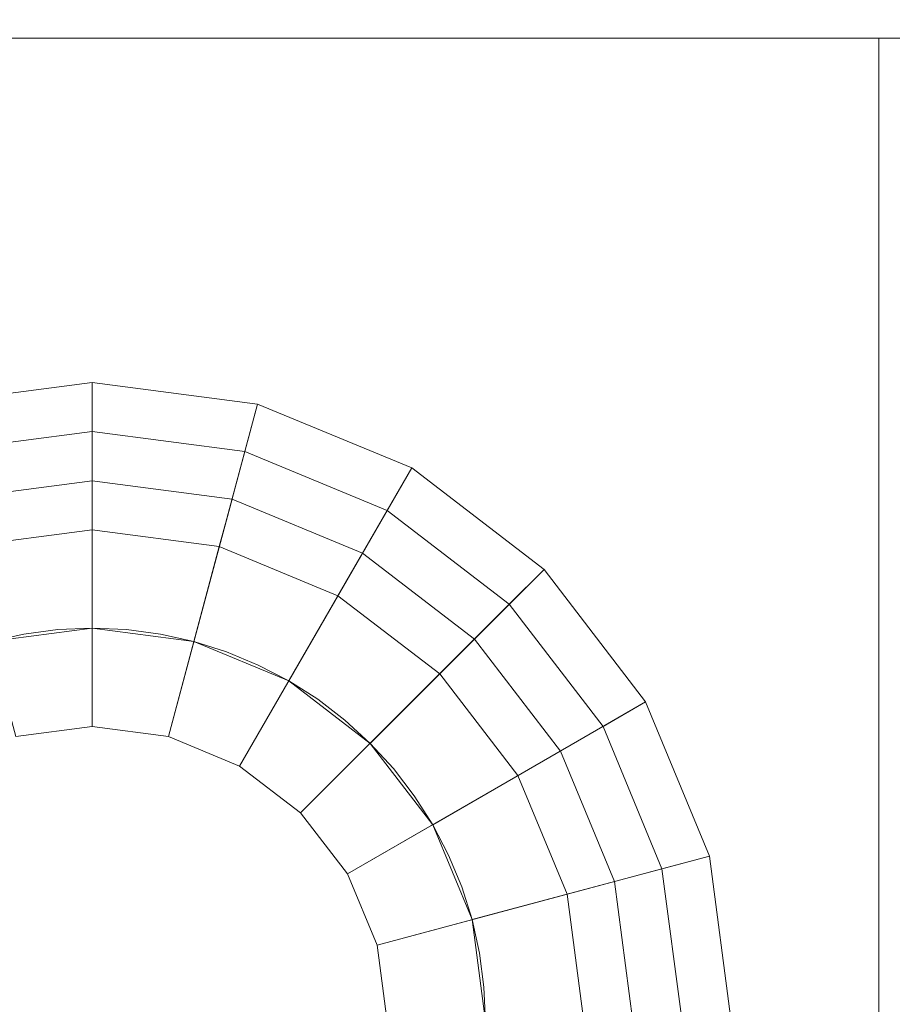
# Model space of a CAD drawing. Header units: inches. Extents: x -412 to -304, y -62 to 18.
# Tile 463 of 656: x -356.389 to -356.04, y -21.835 to -21.441. Entities that reach past the tile are written whole.
import ezdxf

# ---------------------------------------------------------------- set-up
doc = ezdxf.new("R2010")
doc.units = ezdxf.units.IN
doc.header["$LTSCALE"] = 32
doc.header["$MEASUREMENT"] = 0
doc.linetypes.add('Dash Style-1', pattern=[0.083328, 0.041656, -0.041672])
for name, color, linetype, lineweight in [('Black', 7, 'Continuous', 18), ('DashLineFill', 7, 'Dash Style-1', 13), ('Drawing', 7, 'Continuous', 18), ('Metal_HtAdjMech', 7, 'Continuous', 18), ('None', 7, 'Continuous', 18), ('SolidLine', 7, 'Continuous', 15), ('Wood_1-H', 7, 'Continuous', 13)]:
    doc.layers.add(name, color=color, linetype=linetype, lineweight=lineweight)

# ---------------------------------------------------------------- blocks, each defined once
blk = doc.blocks.new('Group-20')
at = {"layer": 'Black'}
for points in [[(-34.54794, 16.53613, 28.9791), (34.54794, 16.53613, 28.9791), (34.54794, -16.53613, 28.9791), (-34.54794, -16.53613, 28.9791)], [(-34.54794, 16.53613, 27.70079), (34.54794, 16.53613, 27.70079), (34.54794, -16.53613, 27.70079), (-34.54794, -16.53613, 27.70079)]]:
    blk.add_3dface(points, dxfattribs=at)
at = {"layer": 'Wood_1-H'}
for points in [[(-35.96494, 17.95313, 28.99879), (35.96494, 17.95313, 28.99879), (35.96494, -17.95313, 28.99879), (-35.96494, -17.95313, 28.99879)], [(-35.96494, 17.95313, 28.9791), (35.96494, 17.95313, 28.9791), (35.96494, -17.95313, 28.9791), (-35.96494, -17.95313, 28.9791)]]:
    blk.add_3dface(points, dxfattribs=at)
blk = doc.blocks.new('MpHtAdjTrough-1095 (3D)')
at = {"layer": 'Black'}
for points in [[(-17.3622, -4.05467, -1.5537), (17.3622, -4.05467, -1.5537), (17.3622, 2.5995, -3.97562), (-17.3622, 2.5995, -3.97562)], [(-17.3622, 2.59168, -4.03646), (17.3622, 2.59168, -4.03646), (17.3622, -4.07513, -1.60994), (-17.3622, -4.07513, -1.60994)]]:
    blk.add_3dface(points, dxfattribs=at)
blk = doc.blocks.new('TEK04-FrameB (3D)')
at = {"layer": 'Black'}
for points in [[(19.28416, -0.63864, 11.61417), (19.35039, -0.62992, 11.61417), (19.35039, -0.72835, 11.61417), (19.30963, -0.73371, 11.61417)], [(19.28416, -0.63864, 11.67323), (19.35039, -0.62992, 11.67323), (19.35039, -0.62992, 11.61417), (19.28416, -0.63864, 11.61417)], [(19.28926, -0.65766, 11.69291), (19.35039, -0.64961, 11.69291), (19.35039, -0.62992, 11.67323), (19.28416, -0.63864, 11.67323)], [(19.22244, -0.66421, 11.61417), (19.28416, -0.63864, 11.61417), (19.30963, -0.73371, 11.61417), (19.27165, -0.74944, 11.61417)], [(19.22244, -0.66421, 11.67323), (19.28416, -0.63864, 11.67323), (19.28416, -0.63864, 11.61417), (19.22244, -0.66421, 11.61417)], [(19.23228, -0.68125, 11.69291), (19.28926, -0.65766, 11.69291), (19.28416, -0.63864, 11.67323), (19.22244, -0.66421, 11.67323)], [(19.31982, -0.77174, 11.69291), (19.35039, -0.76772, 11.69291), (19.35039, -0.64961, 11.69291), (19.28926, -0.65766, 11.69291)], [(19.29134, -0.78354, 11.69291), (19.31982, -0.77174, 11.69291), (19.28926, -0.65766, 11.69291), (19.23228, -0.68125, 11.69291)], [(19.16944, -0.70487, 11.61417), (19.22244, -0.66421, 11.61417), (19.27165, -0.74944, 11.61417), (19.23904, -0.77447, 11.61417)], [(19.16944, -0.70487, 11.67323), (19.22244, -0.66421, 11.67323), (19.22244, -0.66421, 11.61417), (19.16944, -0.70487, 11.61417)], [(19.18336, -0.71879, 11.69291), (19.23228, -0.68125, 11.69291), (19.22244, -0.66421, 11.67323), (19.16944, -0.70487, 11.67323)], [(19.29435, -0.67667, 11.47638), (19.35039, -0.66929, 11.47638), (19.35039, -0.68898, 11.45669), (19.29945, -0.69568, 11.45669)], [(19.29435, -0.67667, 11.53543), (19.35039, -0.66929, 11.53543), (19.35039, -0.66929, 11.47638), (19.29435, -0.67667, 11.47638)], [(19.30963, -0.73371, 11.53543), (19.35039, -0.72835, 11.53543), (19.35039, -0.66929, 11.53543), (19.29435, -0.67667, 11.53543)], [(19.24213, -0.6983, 11.47638), (19.29435, -0.67667, 11.47638), (19.29945, -0.69568, 11.45669), (19.25197, -0.71535, 11.45669)], [(19.24213, -0.6983, 11.53543), (19.29435, -0.67667, 11.53543), (19.29435, -0.67667, 11.47638), (19.24213, -0.6983, 11.47638)], [(19.27165, -0.74944, 11.53543), (19.30963, -0.73371, 11.53543), (19.29435, -0.67667, 11.53543), (19.24213, -0.6983, 11.53543)], [(19.26688, -0.80231, 11.69291), (19.29134, -0.78354, 11.69291), (19.23228, -0.68125, 11.69291), (19.18336, -0.71879, 11.69291)], [(19.29945, -0.69568, 11.45669), (19.35039, -0.68898, 11.45669), (19.35039, -0.76772, 11.45669), (19.31982, -0.77174, 11.45669)], [(19.25197, -0.71535, 11.45669), (19.29945, -0.69568, 11.45669), (19.31982, -0.77174, 11.45669), (19.29134, -0.78354, 11.45669)], [(19.19728, -0.73271, 11.47638), (19.24213, -0.6983, 11.47638), (19.25197, -0.71535, 11.45669), (19.2112, -0.74663, 11.45669)], [(19.19728, -0.73271, 11.53543), (19.24213, -0.6983, 11.53543), (19.24213, -0.6983, 11.47638), (19.19728, -0.73271, 11.47638)], [(19.23904, -0.77447, 11.53543), (19.27165, -0.74944, 11.53543), (19.24213, -0.6983, 11.53543), (19.19728, -0.73271, 11.53543)], [(19.12877, -0.75787, 11.61417), (19.16944, -0.70487, 11.61417), (19.23904, -0.77447, 11.61417), (19.21401, -0.80709, 11.61417)], [(19.12877, -0.75787, 11.67323), (19.16944, -0.70487, 11.67323), (19.16944, -0.70487, 11.61417), (19.12877, -0.75787, 11.61417)], [(19.14582, -0.76772, 11.69291), (19.18336, -0.71879, 11.69291), (19.16944, -0.70487, 11.67323), (19.12877, -0.75787, 11.67323)], [(19.2112, -0.74663, 11.45669), (19.25197, -0.71535, 11.45669), (19.29134, -0.78354, 11.45669), (19.26688, -0.80231, 11.45669)], [(19.24811, -0.82677, 11.69291), (19.26688, -0.80231, 11.69291), (19.18336, -0.71879, 11.69291), (19.14582, -0.76772, 11.69291)], [(19.30963, -0.73371, 11.61417), (19.35039, -0.72835, 11.61417), (19.35039, -0.72835, 11.53543), (19.30963, -0.73371, 11.53543)], [(19.16287, -0.77756, 11.47638), (19.19728, -0.73271, 11.47638), (19.2112, -0.74663, 11.45669), (19.17992, -0.7874, 11.45669)], [(19.16287, -0.77756, 11.53543), (19.19728, -0.73271, 11.53543), (19.19728, -0.73271, 11.47638), (19.16287, -0.77756, 11.47638)], [(19.21401, -0.80709, 11.53543), (19.23904, -0.77447, 11.53543), (19.19728, -0.73271, 11.53543), (19.16287, -0.77756, 11.53543)], [(19.27165, -0.74944, 11.61417), (19.30963, -0.73371, 11.61417), (19.30963, -0.73371, 11.53543), (19.27165, -0.74944, 11.53543)], [(19.17992, -0.7874, 11.45669), (19.2112, -0.74663, 11.45669), (19.26688, -0.80231, 11.45669), (19.24811, -0.82677, 11.45669)], [(19.23904, -0.77447, 11.61417), (19.27165, -0.74944, 11.61417), (19.27165, -0.74944, 11.53543), (19.23904, -0.77447, 11.53543)], [(19.10321, -0.81959, 11.61417), (19.12877, -0.75787, 11.61417), (19.21401, -0.80709, 11.61417), (19.19828, -0.84507, 11.61417)], [(19.10321, -0.81959, 11.67323), (19.12877, -0.75787, 11.67323), (19.12877, -0.75787, 11.61417), (19.10321, -0.81959, 11.61417)], [(19.12222, -0.82469, 11.69291), (19.14582, -0.76772, 11.69291), (19.12877, -0.75787, 11.67323), (19.10321, -0.81959, 11.67323)], [(19.23631, -0.85526, 11.69291), (19.24811, -0.82677, 11.69291), (19.14582, -0.76772, 11.69291), (19.12222, -0.82469, 11.69291)], [(19.31982, -0.77174, 11.45669), (19.35039, -0.76772, 11.45669), (19.35039, -0.76772, 11.69291), (19.31982, -0.77174, 11.69291)], [(19.29134, -0.78354, 11.45669), (19.31982, -0.77174, 11.45669), (19.31982, -0.77174, 11.69291), (19.29134, -0.78354, 11.69291)], [(19.21401, -0.80709, 11.61417), (19.23904, -0.77447, 11.61417), (19.23904, -0.77447, 11.53543), (19.21401, -0.80709, 11.53543)], [(19.14124, -0.82978, 11.47638), (19.16287, -0.77756, 11.47638), (19.17992, -0.7874, 11.45669), (19.16025, -0.83488, 11.45669)], [(19.14124, -0.82978, 11.53543), (19.16287, -0.77756, 11.53543), (19.16287, -0.77756, 11.47638), (19.14124, -0.82978, 11.47638)], [(19.19828, -0.84507, 11.53543), (19.21401, -0.80709, 11.53543), (19.16287, -0.77756, 11.53543), (19.14124, -0.82978, 11.53543)], [(19.26688, -0.80231, 11.45669), (19.29134, -0.78354, 11.45669), (19.29134, -0.78354, 11.69291), (19.26688, -0.80231, 11.69291)], [(19.16025, -0.83488, 11.45669), (19.17992, -0.7874, 11.45669), (19.24811, -0.82677, 11.45669), (19.23631, -0.85526, 11.45669)], [(19.24811, -0.82677, 11.45669), (19.26688, -0.80231, 11.45669), (19.26688, -0.80231, 11.69291), (19.24811, -0.82677, 11.69291)], [(19.19828, -0.84507, 11.61417), (19.21401, -0.80709, 11.61417), (19.21401, -0.80709, 11.53543), (19.19828, -0.84507, 11.53543)], [(19.09449, -0.88583, 11.61417), (19.10321, -0.81959, 11.61417), (19.19828, -0.84507, 11.61417), (19.19291, -0.88583, 11.61417)], [(19.09449, -0.88583, 11.67323), (19.10321, -0.81959, 11.67323), (19.10321, -0.81959, 11.61417), (19.09449, -0.88583, 11.61417)], [(19.11417, -0.88583, 11.69291), (19.12222, -0.82469, 11.69291), (19.10321, -0.81959, 11.67323), (19.09449, -0.88583, 11.67323)], [(19.23228, -0.88583, 11.69291), (19.23631, -0.85526, 11.69291), (19.12222, -0.82469, 11.69291), (19.11417, -0.88583, 11.69291)], [(19.23631, -0.85526, 11.45669), (19.24811, -0.82677, 11.45669), (19.24811, -0.82677, 11.69291), (19.23631, -0.85526, 11.69291)], [(19.13386, -0.88583, 11.47638), (19.14124, -0.82978, 11.47638), (19.16025, -0.83488, 11.45669), (19.15354, -0.88583, 11.45669)], [(19.13386, -0.88583, 11.53543), (19.14124, -0.82978, 11.53543), (19.14124, -0.82978, 11.47638), (19.13386, -0.88583, 11.47638)], [(19.19291, -0.88583, 11.53543), (19.19828, -0.84507, 11.53543), (19.14124, -0.82978, 11.53543), (19.13386, -0.88583, 11.53543)], [(19.15354, -0.88583, 11.45669), (19.16025, -0.83488, 11.45669), (19.23631, -0.85526, 11.45669), (19.23228, -0.88583, 11.45669)], [(19.19291, -0.88583, 11.61417), (19.19828, -0.84507, 11.61417), (19.19828, -0.84507, 11.53543), (19.19291, -0.88583, 11.53543)], [(19.23228, -0.88583, 11.45669), (19.23631, -0.85526, 11.45669), (19.23631, -0.85526, 11.69291), (19.23228, -0.88583, 11.69291)], [(19.09449, -0.88583, 11.61417), (19.19291, -0.88583, 11.61417), (19.19291, -0.88583, 11.61417)], [(19.10321, -0.95206, 11.61417), (19.09449, -0.88583, 11.61417), (19.19291, -0.88583, 11.61417), (19.19828, -0.92659, 11.61417)], [(19.09449, -0.88583, 11.67323), (19.09449, -0.88583, 11.61417), (19.09449, -0.88583, 11.61417)], [(19.10321, -0.95206, 11.67323), (19.09449, -0.88583, 11.67323), (19.09449, -0.88583, 11.61417), (19.10321, -0.95206, 11.61417)], [(19.11417, -0.88583, 11.69291), (19.09449, -0.88583, 11.67323), (19.09449, -0.88583, 11.67323)], [(19.12222, -0.94697, 11.69291), (19.11417, -0.88583, 11.69291), (19.09449, -0.88583, 11.67323), (19.10321, -0.95206, 11.67323)], [(19.23228, -0.88583, 11.69291), (19.11417, -0.88583, 11.69291), (19.11417, -0.88583, 11.69291)], [(19.23631, -0.9164, 11.69291), (19.23228, -0.88583, 11.69291), (19.11417, -0.88583, 11.69291), (19.12222, -0.94697, 11.69291)], [(19.13386, -0.88583, 11.47638), (19.15354, -0.88583, 11.45669), (19.15354, -0.88583, 11.45669)], [(19.14124, -0.94187, 11.47638), (19.13386, -0.88583, 11.47638), (19.15354, -0.88583, 11.45669), (19.16025, -0.93678, 11.45669)], [(19.13386, -0.88583, 11.53543), (19.13386, -0.88583, 11.47638), (19.13386, -0.88583, 11.47638)], [(19.14124, -0.94187, 11.53543), (19.13386, -0.88583, 11.53543), (19.13386, -0.88583, 11.47638), (19.14124, -0.94187, 11.47638)], [(19.19291, -0.88583, 11.53543), (19.13386, -0.88583, 11.53543), (19.13386, -0.88583, 11.53543)], [(19.19828, -0.92659, 11.53543), (19.19291, -0.88583, 11.53543), (19.13386, -0.88583, 11.53543), (19.14124, -0.94187, 11.53543)], [(19.15354, -0.88583, 11.45669), (19.23228, -0.88583, 11.45669), (19.23228, -0.88583, 11.45669)], [(19.15354, -0.88583, 11.45669), (19.15354, -0.88583, 11.45669), (19.23228, -0.88583, 11.45669)], [(19.16025, -0.93678, 11.45669), (19.15354, -0.88583, 11.45669), (19.23228, -0.88583, 11.45669), (19.23631, -0.9164, 11.45669)], [(19.19291, -0.88583, 11.61417), (19.19291, -0.88583, 11.53543), (19.19291, -0.88583, 11.53543)], [(19.19828, -0.92659, 11.61417), (19.19291, -0.88583, 11.61417), (19.19291, -0.88583, 11.53543), (19.19828, -0.92659, 11.53543)], [(19.23228, -0.88583, 11.45669), (19.23228, -0.88583, 11.69291), (19.23228, -0.88583, 11.69291)], [(19.23631, -0.9164, 11.45669), (19.23228, -0.88583, 11.45669), (19.23228, -0.88583, 11.69291), (19.23631, -0.9164, 11.69291)]]:
    blk.add_3dface(points, dxfattribs=at)
at = {"layer": 'Metal_HtAdjMech'}
for points, invisible_edges in [([(19.74409, -0.37402, 11.61417), (18.95669, -0.37402, 11.61417), (19.33667, -0.72895, 11.61417), (19.35039, -0.72835, 11.61417)], 11), ([(18.95669, -0.37402, 11.61417), (19.32305, -0.73074, 11.61417), (19.33667, -0.72895, 11.61417)], 9), ([(18.95669, -0.37402, 11.61417), (19.29653, -0.73784, 11.61417), (19.30963, -0.73371, 11.61417)], 9), ([(18.95669, -0.37402, 11.61417), (19.28384, -0.7431, 11.61417), (19.29653, -0.73784, 11.61417)], 9), ([(19.30963, -0.73371, 11.61417), (19.32305, -0.73074, 11.61417), (18.95669, -0.37402, 11.61417)], 10), ([(18.95669, -0.37402, 11.61417), (19.26007, -0.75683, 11.61417), (19.27165, -0.74944, 11.61417)], 9), ([(19.27165, -0.74944, 11.61417), (19.28384, -0.7431, 11.61417), (18.95669, -0.37402, 11.61417)], 10), ([(18.95669, -0.37402, 11.61417), (19.23904, -0.77447, 11.61417), (19.24917, -0.76519, 11.61417)], 9), ([(19.24917, -0.76519, 11.61417), (19.26007, -0.75683, 11.61417), (18.95669, -0.37402, 11.61417)], 10), ([(18.95669, -0.37402, 11.61417), (19.22139, -0.7955, 11.61417), (19.22976, -0.7846, 11.61417)], 9), ([(19.22976, -0.7846, 11.61417), (19.23904, -0.77447, 11.61417), (18.95669, -0.37402, 11.61417)], 10), ([(18.95669, -0.37402, 11.61417), (19.20767, -0.81927, 11.61417), (19.21401, -0.80709, 11.61417)], 9), ([(18.95669, -0.37402, 11.61417), (19.19531, -0.85848, 11.61417), (19.19828, -0.84507, 11.61417)], 9), ([(18.95669, -0.37402, 11.61417), (19.20241, -0.93969, 11.61417), (19.19828, -0.92659, 11.61417)], 9), ([(19.21401, -0.80709, 11.61417), (19.22139, -0.7955, 11.61417), (18.95669, -0.37402, 11.61417)], 10), ([(18.95669, -0.37402, 11.61417), (19.19351, -0.8721, 11.61417), (19.19531, -0.85848, 11.61417)], 9), ([(19.19828, -0.92659, 11.61417), (19.19531, -0.91317, 11.61417), (18.95669, -0.37402, 11.61417)], 10), ([(19.19828, -0.84507, 11.61417), (19.20241, -0.83197, 11.61417), (18.95669, -0.37402, 11.61417)], 10), ([(18.95669, -0.37402, 11.61417), (19.2822, -1.81102, 11.61417), (19.20767, -0.95238, 11.61417), (19.20241, -0.93969, 11.61417)], 11), ([(19.19531, -0.91317, 11.61417), (19.19351, -0.89955, 11.61417), (18.95669, -0.37402, 11.61417)], 10), ([(19.20241, -0.83197, 11.61417), (19.20767, -0.81927, 11.61417), (18.95669, -0.37402, 11.61417)], 10), ([(18.95669, -0.37402, 11.61417), (19.19351, -0.89955, 11.61417), (19.19291, -0.88583, 11.61417)], 9), ([(19.19291, -0.88583, 11.61417), (19.19351, -0.8721, 11.61417), (18.95669, -0.37402, 11.61417)], 10), ([(18.95669, -0.37402, 11.61417), (19.2764, -1.82346, 11.61417), (19.27903, -1.81712, 11.61417)], 9), ([(18.95669, -0.37402, 11.61417), (18.95669, -2.26378, 11.61417), (19.27285, -1.83672, 11.61417), (19.27434, -1.83001, 11.61417)], 10), ([(19.27434, -1.83001, 11.61417), (19.2764, -1.82346, 11.61417), (18.95669, -0.37402, 11.61417)], 10), ([(19.27903, -1.81712, 11.61417), (19.2822, -1.81102, 11.61417), (18.95669, -0.37402, 11.61417)], 10), ([(18.95669, -2.26378, 11.53543), (18.95669, -2.26378, 11.61417), (18.95669, -0.37402, 11.61417), (18.95669, -0.38431, 11.61372)], 8), ([(18.95669, -0.38431, 11.61372), (18.95669, -0.39453, 11.61238), (18.95669, -2.26378, 11.53543)], 10), ([(18.95669, -0.39453, 11.61238), (18.95669, -0.40458, 11.61015), (18.95669, -2.26378, 11.53543)], 10), ([(18.95669, -0.40458, 11.61015), (18.95669, -0.41441, 11.60705), (18.95669, -2.26378, 11.53543)], 10), ([(18.95669, -2.26378, 11.53543), (18.95669, -0.41441, 11.60705), (18.95669, -0.42393, 11.60311)], 9), ([(18.95669, -0.57085, 11.53543), (18.95669, -0.42393, 11.60311), (18.95669, -0.43307, 11.59835)], 9), ([(18.95669, -0.42393, 11.60311), (18.95669, -0.57085, 11.53543), (18.95669, -2.26378, 11.53543)], 9), ([(18.95669, -0.43307, 11.59835), (18.95669, -0.44176, 11.59281), (18.95669, -0.57085, 11.53543)], 10), ([(18.95669, -0.57085, 11.53543), (18.95669, -0.44176, 11.59281), (18.95669, -0.44994, 11.58654)], 9), ([(18.95669, -0.57085, 11.53543), (18.95669, -0.44994, 11.58654), (18.95669, -0.45753, 11.57958)], 9), ([(18.95669, -0.45753, 11.57958), (18.95669, -0.46449, 11.57198), (18.95669, -0.57085, 11.53543)], 10), ([(18.95669, -0.57085, 11.53543), (18.95669, -0.46449, 11.57198), (18.95669, -0.47077, 11.56381)], 9), ([(18.95669, -0.47077, 11.56381), (18.95669, -0.4763, 11.55512), (18.95669, -0.57085, 11.53543)], 10), ([(18.95669, -0.57085, 11.53543), (18.95669, -0.4763, 11.55512), (18.95669, -0.48106, 11.54598)], 9), ([(18.95669, -0.48106, 11.54598), (18.95669, -0.485, 11.53646), (18.95669, -0.57085, 11.53543)], 10), ([(18.95669, -0.57085, 11.53543), (18.95669, -0.485, 11.53646), (18.95669, -0.4881, 11.52663)], 9), ([(18.95669, -0.4881, 11.52663), (18.95669, -0.49033, 11.51657), (18.95669, -0.57085, 11.53543)], 10), ([(18.95669, -0.57085, 11.53543), (18.95669, -0.49033, 11.51657), (18.95669, -0.49168, 11.50636)], 9), ([(18.95669, -0.57085, 11.53543), (18.95669, -0.49168, 11.50636), (18.95669, -0.49213, 11.49606)], 9), ([(18.95669, -0.49213, 11.49606), (18.95669, -0.49213, 11.33858), (18.95669, -0.57085, 11.33954), (18.95669, -0.57085, 11.53543)], 8), ([(18.95669, -0.57085, 11.33954), (18.95669, -0.49213, 11.33858), (19.14862, -0.49213, 11.33858)], 8), ([(19.14862, -0.49213, 11.33858), (19.74409, -0.49213, 11.33858), (19.74409, -0.57085, 11.33954), (18.95669, -0.57085, 11.33954)], 8), ([(18.95669, -0.57085, 11.53543), (19.32305, -0.73074, 11.53543), (19.30963, -0.73371, 11.53543)], 9), ([(19.35039, -0.72835, 11.53543), (19.33667, -0.72895, 11.53543), (18.95669, -0.57085, 11.53543), (19.74409, -0.57085, 11.53543)], 10), ([(19.30963, -0.73371, 11.53543), (19.29653, -0.73784, 11.53543), (18.95669, -0.57085, 11.53543)], 10), ([(19.33667, -0.72895, 11.53543), (19.32305, -0.73074, 11.53543), (18.95669, -0.57085, 11.53543)], 10), ([(18.95669, -0.57085, 11.53543), (19.28384, -0.7431, 11.53543), (19.27165, -0.74944, 11.53543)], 9), ([(18.95669, -0.57085, 11.53543), (19.26007, -0.75683, 11.53543), (19.24917, -0.76519, 11.53543)], 9), ([(19.29653, -0.73784, 11.53543), (19.28384, -0.7431, 11.53543), (18.95669, -0.57085, 11.53543)], 10), ([(18.95669, -0.57085, 11.53543), (19.23904, -0.77447, 11.53543), (19.22976, -0.7846, 11.53543)], 9), ([(19.27165, -0.74944, 11.53543), (19.26007, -0.75683, 11.53543), (18.95669, -0.57085, 11.53543)], 10), ([(19.24917, -0.76519, 11.53543), (19.23904, -0.77447, 11.53543), (18.95669, -0.57085, 11.53543)], 10), ([(18.95669, -0.57085, 11.53543), (19.20241, -0.83197, 11.53543), (19.19828, -0.84507, 11.53543)], 9), ([(19.19828, -0.84507, 11.53543), (19.19531, -0.85848, 11.53543), (18.95669, -0.57085, 11.53543)], 10), ([(18.95669, -0.57085, 11.53543), (19.22139, -0.7955, 11.53543), (19.21401, -0.80709, 11.53543)], 9), ([(18.95669, -0.57085, 11.53543), (19.19531, -0.91317, 11.53543), (19.19828, -0.92659, 11.53543)], 9), ([(18.95669, -0.57085, 11.53543), (19.20767, -0.81927, 11.53543), (19.20241, -0.83197, 11.53543)], 9), ([(19.22976, -0.7846, 11.53543), (19.22139, -0.7955, 11.53543), (18.95669, -0.57085, 11.53543)], 10), ([(18.95669, -0.57085, 11.53543), (19.19351, -0.89955, 11.53543), (19.19531, -0.91317, 11.53543)], 9), ([(19.21401, -0.80709, 11.53543), (19.20767, -0.81927, 11.53543), (18.95669, -0.57085, 11.53543)], 10), ([(19.19828, -0.92659, 11.53543), (19.20241, -0.93969, 11.53543), (19.2822, -1.81102, 11.53543), (18.95669, -0.57085, 11.53543)], 14), ([(19.19531, -0.85848, 11.53543), (19.19351, -0.8721, 11.53543), (18.95669, -0.57085, 11.53543)], 10), ([(18.95669, -2.26378, 11.53543), (18.95669, -0.57085, 11.53543), (19.2764, -1.82346, 11.53543), (19.27434, -1.83001, 11.53543)], 10), ([(18.95669, -0.57085, 11.53543), (19.2822, -1.81102, 11.53543), (19.27903, -1.81712, 11.53543)], 9), ([(19.27903, -1.81712, 11.53543), (19.2764, -1.82346, 11.53543), (18.95669, -0.57085, 11.53543)], 10), ([(18.95669, -0.57085, 11.53543), (19.19291, -0.88583, 11.53543), (19.19351, -0.89955, 11.53543)], 9), ([(19.19351, -0.8721, 11.53543), (19.19291, -0.88583, 11.53543), (18.95669, -0.57085, 11.53543)], 10), ([(19.33667, -0.72895, 11.53543), (19.33667, -0.72895, 11.61417), (19.32305, -0.73074, 11.61417), (19.32305, -0.73074, 11.53543)], 5), ([(19.35039, -0.72835, 11.53543), (19.35039, -0.72835, 11.61417), (19.33667, -0.72895, 11.61417), (19.33667, -0.72895, 11.53543)], 5), ([(19.32305, -0.73074, 11.53543), (19.32305, -0.73074, 11.61417), (19.30963, -0.73371, 11.61417), (19.30963, -0.73371, 11.53543)], 5), ([(19.30963, -0.73371, 11.53543), (19.30963, -0.73371, 11.61417), (19.29653, -0.73784, 11.61417), (19.29653, -0.73784, 11.53543)], 5), ([(19.29653, -0.73784, 11.53543), (19.29653, -0.73784, 11.61417), (19.28384, -0.7431, 11.61417), (19.28384, -0.7431, 11.53543)], 5), ([(19.28384, -0.7431, 11.53543), (19.28384, -0.7431, 11.61417), (19.27165, -0.74944, 11.61417), (19.27165, -0.74944, 11.53543)], 5), ([(19.27165, -0.74944, 11.53543), (19.27165, -0.74944, 11.61417), (19.26007, -0.75683, 11.61417), (19.26007, -0.75683, 11.53543)], 5), ([(19.26007, -0.75683, 11.53543), (19.26007, -0.75683, 11.61417), (19.24917, -0.76519, 11.61417), (19.24917, -0.76519, 11.53543)], 5), ([(19.24917, -0.76519, 11.53543), (19.24917, -0.76519, 11.61417), (19.23904, -0.77447, 11.61417), (19.23904, -0.77447, 11.53543)], 5), ([(19.23904, -0.77447, 11.53543), (19.23904, -0.77447, 11.61417), (19.22976, -0.7846, 11.61417), (19.22976, -0.7846, 11.53543)], 5), ([(19.22976, -0.7846, 11.53543), (19.22976, -0.7846, 11.61417), (19.22139, -0.7955, 11.61417), (19.22139, -0.7955, 11.53543)], 5), ([(19.22139, -0.7955, 11.53543), (19.22139, -0.7955, 11.61417), (19.21401, -0.80709, 11.61417), (19.21401, -0.80709, 11.53543)], 5), ([(19.21401, -0.80709, 11.53543), (19.21401, -0.80709, 11.61417), (19.20767, -0.81927, 11.61417), (19.20767, -0.81927, 11.53543)], 5), ([(19.20767, -0.81927, 11.53543), (19.20767, -0.81927, 11.61417), (19.20241, -0.83197, 11.61417), (19.20241, -0.83197, 11.53543)], 5), ([(19.20241, -0.83197, 11.53543), (19.20241, -0.83197, 11.61417), (19.19828, -0.84507, 11.61417), (19.19828, -0.84507, 11.53543)], 5), ([(19.19828, -0.84507, 11.53543), (19.19828, -0.84507, 11.61417), (19.19531, -0.85848, 11.61417), (19.19531, -0.85848, 11.53543)], 5), ([(19.19531, -0.85848, 11.53543), (19.19531, -0.85848, 11.61417), (19.19351, -0.8721, 11.61417), (19.19351, -0.8721, 11.53543)], 5), ([(19.19351, -0.8721, 11.53543), (19.19351, -0.8721, 11.61417), (19.19291, -0.88583, 11.61417), (19.19291, -0.88583, 11.53543)], 5), ([(19.19291, -0.88583, 11.53543), (19.19291, -0.88583, 11.61417), (19.19351, -0.89955, 11.61417), (19.19351, -0.89955, 11.53543)], 5), ([(19.19351, -0.89955, 11.53543), (19.19351, -0.89955, 11.61417), (19.19531, -0.91317, 11.61417), (19.19531, -0.91317, 11.53543)], 5), ([(19.19531, -0.91317, 11.53543), (19.19531, -0.91317, 11.61417), (19.19828, -0.92659, 11.61417), (19.19828, -0.92659, 11.53543)], 5)]:
    blk.add_3dface(points, dxfattribs=dict(at, invisible_edges=invisible_edges))
blk.add_3dface([(19.74409, -0.57085, 11.53543), (18.95669, -0.57085, 11.53543), (18.95669, -0.57085, 11.33954), (19.74409, -0.57085, 11.33954)], dxfattribs=at)
blk = doc.blocks.new('TEK04-Frame (3D)')
at = {"layer": 'DashLineFill', "color": 7, "transparency": 33554687}
blk.add_blockref('TEK04-FrameB (3D)', (-1.4565, 2.59843, -11.69291), dxfattribs=at)
blk = doc.blocks.new('Group-23')
at = {"layer": 'None'}
blk.add_blockref('Group-20', (0, 0), dxfattribs=at)
at = {"layer": 'SolidLine', "color": 7}
for name, p in [('MpHtAdjTrough-1095 (3D)', (0, 0, 27.70079)), ('TEK04-Frame (3D)', (-21.55512, 0, 27.70079))]:
    blk.add_blockref(name, p, dxfattribs=at)
blk = doc.blocks.new('MP Ht Adju Rect Table (3D)')
at = {"layer": 'None'}
blk.add_blockref('Group-23', (0, 0), dxfattribs=at)
at = {"layer": 'Drawing', "color": 0, "flags": 1}
for tag in ['Tag', 'Catalog', 'Option1', 'Option2', 'Option3', 'Option4', 'Option5', 'Option6', 'Option7', 'Option8', 'Option9', 'Option10', 'Option11', 'Option12', 'Custom', 'FinishGroup', 'Discount', 'Item2', 'Item3', 'Item6', 'Item9', 'Item10', 'Item12', 'Item13', 'Item16', 'Item19', 'Item20', 'Item21', 'Item22', 'Item23', 'Item24', 'Item25', 'Item8', 'Item18', 'Item1', 'Item4', 'Item5', 'Item7', 'Item11', 'Item14', 'Item15', 'Item17']:
    blk.add_attdef(tag, (-16.60664, -46.53056), '', height=0.00709, dxfattribs=at)

msp = doc.modelspace()

# ---------------------------------------------------------------- block references
at = {"layer": 'Drawing', "rotation": 270}
msp.add_blockref('MP Ht Adju Rect Table (3D)', (-358.07283, -25.50309), dxfattribs=at)

doc.saveas('drawing.dxf')
